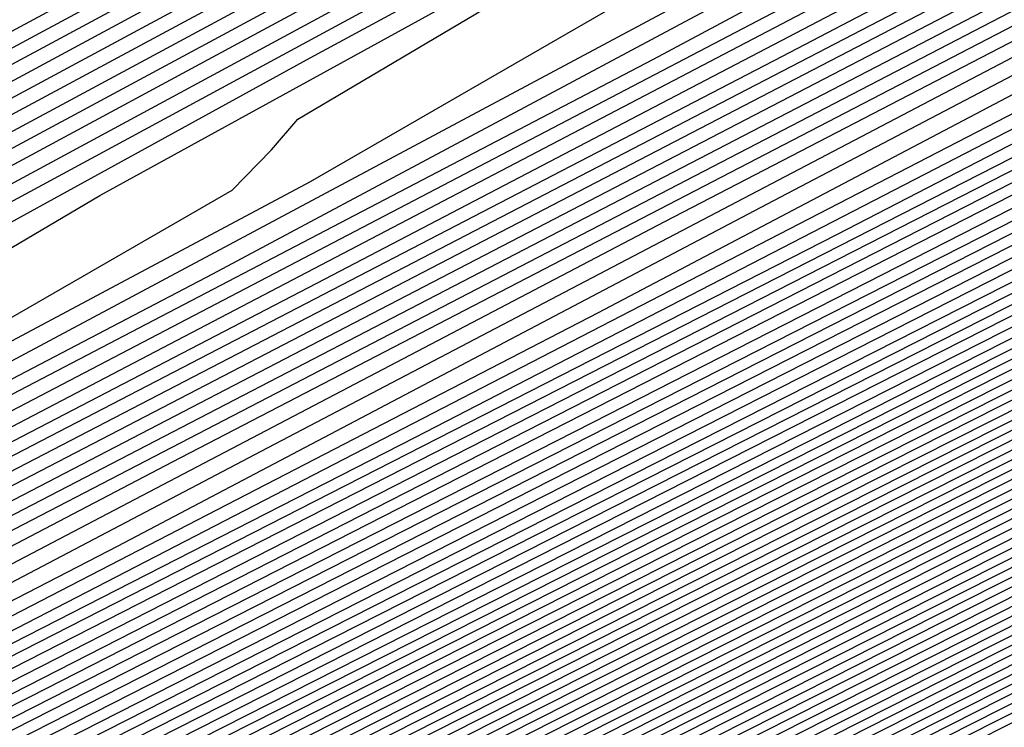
# Model space of a CAD drawing. Extents: x 3249832 to 3255657, y 13789405 to 13793316.
# Tile 463 of 656: x 3254727.08 to 3254728.71, y 13790594.74 to 13790595.91. Entities that reach past the tile are written whole.
import ezdxf

# ---------------------------------------------------------------- set-up
doc = ezdxf.new("R2010")
doc.units = 0
doc.header["$LTSCALE"] = 100
doc.header["$MEASUREMENT"] = 0
for name, color, linetype in [('GRATIO_CON', 10, 'CONTINUOUS'), ('GRATIO_ICON', 7, 'CONTINUOUS'), ('TARGETS_EAST', 7, 'CONTINUOUS')]:
    doc.layers.add(name, color=color, linetype=linetype)

# ---------------------------------------------------------------- blocks, each defined once
blk = doc.blocks.new('Gratio_032316_contours')
at = {"layer": 'GRATIO_CON', "color": 1, "linetype": 'Continuous', "flags": 128}
for points in [[(3254692.2914, 13790576.8618), (3254695.9482, 13790578.5886), (3254698.0375, 13790579.5607), (3254700.3267, 13790580.647), (3254704.0693, 13790582.4629), (3254708.4644, 13790584.6112), (3254712.1978, 13790586.4415), (3254714.2838, 13790587.4654), (3254715.0525, 13790587.8436), (3254715.1628, 13790587.899), (3254715.1638, 13790587.9005), (3254715.1651, 13790587.902), (3254715.1662, 13790587.9033), (3254715.5018, 13790588.0733), (3254717.8471, 13790589.2573), (3254724.2124, 13790592.4695), (3254735.6502, 13790598.2414), (3254749.3832, 13790605.1722), (3254761.6763, 13790611.3781), (3254769.6572, 13790615.4123), (3254773.9041, 13790617.5743)], [(3254687.7034, 13790574.6894), (3254694.3286, 13790577.8614), (3254698.0771, 13790579.6365), (3254700.109, 13790580.5851), (3254702.1451, 13790581.5514), (3254705.4273, 13790583.144), (3254709.2818, 13790585.0281), (3254712.556, 13790586.6332), (3254714.3854, 13790587.5311), (3254715.0596, 13790587.8629), (3254715.1564, 13790587.9115), (3254715.1574, 13790587.913), (3254715.1587, 13790587.9145), (3254715.1597, 13790587.9158), (3254715.4888, 13790588.0826), (3254717.7882, 13790589.2435), (3254724.0287, 13790592.3929), (3254735.2448, 13790598.0529), (3254748.7253, 13790604.8563), (3254760.8226, 13790610.9635), (3254768.7279, 13790614.9597), (3254772.9866, 13790617.1276)], [(3254691.3894, 13790576.4969), (3254698.4029, 13790579.8606), (3254702.3349, 13790581.7322), (3254704.2518, 13790582.6337), (3254705.7818, 13790583.3603), (3254708.1433, 13790584.5061), (3254710.9167, 13790585.8617), (3254713.2724, 13790587.0166), (3254714.5887, 13790587.6627), (3254715.0738, 13790587.9014), (3254715.1436, 13790587.9366), (3254715.1446, 13790587.938), (3254715.1458, 13790587.9395), (3254715.1469, 13790587.941), (3254715.4628, 13790588.1013), (3254717.6703, 13790589.2159), (3254723.6614, 13790592.2395), (3254734.4339, 13790597.6758), (3254747.4094, 13790604.2245), (3254759.1152, 13790610.1344), (3254766.8692, 13790614.0544), (3254771.1515, 13790616.2343)], [(3254684.0695, 13790572.9958), (3254693.2324, 13790577.4007), (3254700.4401, 13790580.8601), (3254704.4638, 13790582.78), (3254706.3233, 13790583.658), (3254707.6001, 13790584.2647), (3254709.5014, 13790585.1872), (3254711.7343, 13790586.2788), (3254713.6314, 13790587.2092), (3254714.6921, 13790587.7304), (3254715.0837, 13790587.9238), (3254715.1405, 13790587.9531), (3254715.4499, 13790588.1105), (3254717.6114, 13790589.2021), (3254723.4777, 13790592.1629), (3254734.0285, 13790597.4873), (3254746.7515, 13790603.9086), (3254758.2615, 13790609.7198), (3254765.9399, 13790613.6018), (3254770.2339, 13790615.7876), (3254772.3576, 13790616.8983)], [(3254685.6645, 13790573.7793), (3254695.0754, 13790578.3044), (3254702.4773, 13790581.8597), (3254706.5928, 13790583.8279), (3254708.3947, 13790584.6823), (3254709.4185, 13790585.1691), (3254710.8594, 13790585.8683), (3254712.5517, 13790586.6956), (3254713.9896, 13790587.4009), (3254714.7937, 13790587.7962), (3254715.0908, 13790587.9432), (3254715.1341, 13790587.9658), (3254715.4369, 13790588.1198), (3254717.5524, 13790589.1883), (3254723.294, 13790592.0862), (3254733.6231, 13790597.2988), (3254746.0936, 13790603.5927), (3254757.4078, 13790609.3052), (3254765.0105, 13790613.1491), (3254769.3164, 13790615.3409), (3254771.4825, 13790616.4728)], [(3254687.2595, 13790574.5629), (3254696.9184, 13790579.2082), (3254704.5144, 13790582.8593), (3254708.7217, 13790584.8757), (3254710.4661, 13790585.7067), (3254711.2369, 13790586.0736), (3254712.2174, 13790586.5494), (3254713.3691, 13790587.1124), (3254714.3478, 13790587.5926), (3254714.8953, 13790587.862), (3254715.0978, 13790587.9625), (3254715.1276, 13790587.9785), (3254715.4239, 13790588.1292), (3254717.4935, 13790589.1745), (3254723.1104, 13790592.0095), (3254733.2176, 13790597.1102), (3254745.4357, 13790603.2768), (3254756.5541, 13790608.8906), (3254764.0812, 13790612.6965), (3254768.3988, 13790614.8943), (3254770.6075, 13790616.0472), (3254771.7108, 13790616.6657)], [(3254690.4495, 13790576.13), (3254700.6044, 13790581.0157), (3254708.5888, 13790584.8585), (3254712.9795, 13790586.9715), (3254714.609, 13790587.7553), (3254714.8736, 13790587.8824), (3254714.9335, 13790587.9115), (3254715.004, 13790587.9462), (3254715.0642, 13790587.9761), (3254715.0986, 13790587.9937), (3254715.112, 13790588.0013), (3254715.1148, 13790588.0038), (3254715.3979, 13790588.1479), (3254717.3756, 13790589.147), (3254722.743, 13790591.8562), (3254732.4068, 13790596.7332), (3254744.1198, 13790602.645), (3254754.8468, 13790608.0614), (3254762.2225, 13790611.7913), (3254766.5637, 13790614.0009), (3254768.8573, 13790615.1961), (3254770.0169, 13790615.8415), (3254770.6619, 13790616.237), (3254771.3382, 13790616.6417)], [(3254691.3246, 13790576.5671), (3254701.2561, 13790581.3455), (3254709.0349, 13790585.09), (3254713.3077, 13790587.1475), (3254714.8826, 13790587.9066), (3254715.1084, 13790588.0164), (3254715.3849, 13790588.1572), (3254717.3167, 13790589.1332), (3254722.5594, 13790591.7795), (3254732.0013, 13790596.5446), (3254743.4619, 13790602.3291), (3254753.9931, 13790607.6468), (3254761.2932, 13790611.3386), (3254765.6461, 13790613.5543), (3254767.9823, 13790614.7706), (3254769.17, 13790615.4294), (3254769.8305, 13790615.8319), (3254770.5233, 13790616.2441), (3254771.6468, 13790616.8582)], [(3254692.0922, 13790576.9523), (3254701.7295, 13790581.5891), (3254709.2424, 13790585.2057), (3254713.3647, 13790587.1907), (3254714.8842, 13790587.9231), (3254715.102, 13790588.0291), (3254715.3719, 13790588.1666), (3254717.2577, 13790589.1194), (3254722.3757, 13790591.7029), (3254731.5959, 13790596.3561), (3254742.804, 13790602.0133), (3254753.1394, 13790607.2322), (3254760.3638, 13790610.886), (3254764.7286, 13790613.1076), (3254767.1072, 13790614.345), (3254768.3231, 13790615.0173), (3254768.9992, 13790615.4268), (3254769.7083, 13790615.8466), (3254770.8588, 13790616.474), (3254772.2008, 13790617.2017)], [(3254683.086, 13790572.6396), (3254692.8597, 13790577.3375), (3254702.2029, 13790581.8327), (3254709.4499, 13790585.3213), (3254713.4218, 13790587.234), (3254714.8858, 13790587.9396), (3254715.0956, 13790588.0417), (3254715.359, 13790588.1759), (3254717.1988, 13790589.1056), (3254722.192, 13790591.6262), (3254731.1905, 13790596.1676), (3254742.1461, 13790601.6974), (3254752.2857, 13790606.8176), (3254759.4345, 13790610.4334), (3254763.811, 13790612.6609), (3254766.2321, 13790613.9195), (3254767.4761, 13790614.6052), (3254768.1678, 13790615.0216), (3254768.8934, 13790615.4491), (3254770.0708, 13790616.0899), (3254771.4446, 13790616.8335)], [(3254685.0376, 13790573.6106), (3254694.3948, 13790578.1075), (3254703.1496, 13790582.3192), (3254709.8648, 13790585.5517), (3254713.5359, 13790587.3196), (3254714.8889, 13790587.9721), (3254715.0828, 13790588.0668), (3254715.333, 13790588.1946), (3254717.0809, 13790589.0781), (3254721.8247, 13790591.4729), (3254730.3796, 13790595.7905), (3254740.8302, 13790601.0656), (3254750.5783, 13790605.9885), (3254757.5758, 13790609.5281), (3254761.9759, 13790611.7676), (3254764.482, 13790613.0684), (3254765.7823, 13790613.781), (3254766.5051, 13790614.2114), (3254767.2635, 13790614.6541), (3254768.4947, 13790615.3216), (3254769.9322, 13790616.0971), (3254771.1334, 13790616.7816)], [(3254686.0134, 13790574.0961), (3254695.1623, 13790578.4926), (3254703.623, 13790582.5627), (3254710.0723, 13790585.6672), (3254713.5929, 13790587.3627), (3254714.8905, 13790587.9885), (3254715.0765, 13790588.0794), (3254715.32, 13790588.2039), (3254717.022, 13790589.0643), (3254721.641, 13790591.3962), (3254729.9742, 13790595.602), (3254740.1723, 13790600.7497), (3254749.7246, 13790605.5739), (3254756.6465, 13790609.0755), (3254761.0584, 13790611.3209), (3254763.6069, 13790612.6429), (3254764.9354, 13790613.3689), (3254765.6738, 13790613.8062), (3254766.4486, 13790614.2565), (3254767.7067, 13790614.9375), (3254769.176, 13790615.729), (3254770.4045, 13790616.4267), (3254771.0551, 13790616.8757), (3254771.2495, 13790617.1191)], [(3254686.9892, 13790574.5817), (3254695.9299, 13790578.8778), (3254704.0964, 13790582.8062), (3254710.2798, 13790585.7827), (3254713.65, 13790587.4058), (3254714.8921, 13790588.0049), (3254715.0701, 13790588.092), (3254715.307, 13790588.2133), (3254716.963, 13790589.0505), (3254721.4573, 13790591.3195), (3254729.5688, 13790595.4135), (3254739.5144, 13790600.4338), (3254748.8709, 13790605.1593)], [(3254687.965, 13790575.0672), (3254696.6974, 13790579.2629), (3254704.5698, 13790583.0496), (3254710.4873, 13790585.8981), (3254713.707, 13790587.4489), (3254714.8937, 13790588.0213), (3254715.0637, 13790588.1046), (3254715.2941, 13790588.2226), (3254716.9041, 13790589.0367), (3254721.2737, 13790591.2429), (3254729.1633, 13790595.2249), (3254738.8565, 13790600.1179), (3254748.0172, 13790604.7447)], [(3254689.9166, 13790576.0383), (3254698.2325, 13790580.0332), (3254705.5166, 13790583.5369), (3254710.9023, 13790586.1303), (3254714.0382, 13790587.647), (3254716.632, 13790588.9334), (3254720.906, 13790591.0888), (3254728.3524, 13790594.8476), (3254737.5406, 13790599.4861), (3254746.3098, 13790603.9155)], [(3254690.8924, 13790576.5238), (3254699.0001, 13790580.4183), (3254705.9899, 13790583.7804), (3254711.1098, 13790586.2458), (3254714.0887, 13790587.6869), (3254716.581, 13790588.9235), (3254720.7224, 13790591.0121), (3254727.947, 13790594.6591), (3254736.8827, 13790599.1702), (3254745.4561, 13790603.5009)], [(3254691.8683, 13790577.0094), (3254699.7676, 13790580.8035), (3254706.4633, 13790584.0239), (3254711.3173, 13790586.3613), (3254714.1392, 13790587.7268), (3254716.5301, 13790588.9136), (3254720.5388, 13790590.9355), (3254727.5416, 13790594.4706), (3254736.2248, 13790598.8543), (3254744.6024, 13790603.0863), (3254751.0704, 13790606.3597)], [(3254684.5147, 13790573.5023), (3254692.8441, 13790577.4949), (3254700.5352, 13790581.1886), (3254706.9367, 13790584.2674), (3254711.5248, 13790586.4768), (3254714.1897, 13790587.7666), (3254716.4792, 13790588.9036), (3254720.3552, 13790590.8588), (3254727.1361, 13790594.2821), (3254735.5669, 13790598.5384), (3254743.7487, 13790602.6718), (3254750.1411, 13790605.9071)], [(3254686.5494, 13790574.5139), (3254694.7957, 13790578.466), (3254702.0703, 13790581.9589), (3254707.8835, 13790584.7544), (3254711.9397, 13790586.7079), (3254714.2907, 13790587.8464), (3254716.3774, 13790588.8837), (3254719.9879, 13790590.7055), (3254726.3253, 13790593.905), (3254734.251, 13790597.9066), (3254742.0413, 13790601.8426), (3254748.2824, 13790605.0018)], [(3254687.5668, 13790575.0197), (3254695.7715, 13790578.9516), (3254702.8378, 13790582.344), (3254708.3569, 13790584.9979), (3254712.1472, 13790586.8234), (3254714.3412, 13790587.8862), (3254716.3265, 13790588.8738), (3254719.8043, 13790590.6289), (3254725.9199, 13790593.7165), (3254733.5931, 13790597.5908), (3254741.1877, 13790601.428), (3254747.3531, 13790604.5492)], [(3254688.5842, 13790575.5255), (3254696.7473, 13790579.4371), (3254703.6054, 13790582.7292), (3254708.8303, 13790585.2414), (3254712.3547, 13790586.9389), (3254714.3917, 13790587.9261), (3254716.2755, 13790588.8639), (3254719.6207, 13790590.5522), (3254725.5145, 13790593.528), (3254732.9352, 13790597.2749), (3254740.334, 13790601.0134), (3254746.4237, 13790604.0966)], [(3254689.6015, 13790576.0313), (3254697.7231, 13790579.9226), (3254704.3729, 13790583.1143), (3254709.3036, 13790585.4849), (3254712.5622, 13790587.0544), (3254714.4422, 13790587.966), (3254716.2246, 13790588.8539), (3254719.4371, 13790590.4756), (3254725.1091, 13790593.3394), (3254732.2773, 13790596.959), (3254739.4803, 13790600.5988), (3254745.4944, 13790603.644)], [(3254691.6363, 13790577.0429), (3254699.6748, 13790580.8937), (3254705.908, 13790583.8846), (3254710.2504, 13790585.9718), (3254712.9771, 13790587.2855), (3254714.5432, 13790588.0457), (3254716.1228, 13790588.834), (3254719.0698, 13790590.3223), (3254724.2982, 13790592.9624), (3254730.9614, 13790596.3272), (3254737.7729, 13790599.7696), (3254743.6357, 13790602.7387), (3254748.2126, 13790605.0675)], [(3254692.6536, 13790577.5487), (3254700.6506, 13790581.3793), (3254706.6756, 13790584.2697), (3254710.7238, 13790586.2153), (3254713.1846, 13790587.401), (3254714.5937, 13790588.0856), (3254716.0719, 13790588.8241), (3254718.8862, 13790590.2456), (3254723.8928, 13790592.7739), (3254730.3035, 13790596.0113), (3254736.9192, 13790599.355), (3254742.7064, 13790602.2861), (3254747.295, 13790604.6208)], [(3254685.2107, 13790574.0117), (3254693.671, 13790578.0546), (3254701.6264, 13790581.8648), (3254707.4431, 13790584.6548), (3254711.1972, 13790586.4588), (3254713.3921, 13790587.5165), (3254714.6442, 13790588.1255), (3254716.0209, 13790588.8142), (3254718.7026, 13790590.169), (3254723.4874, 13790592.5853), (3254729.6456, 13790595.6954), (3254736.0655, 13790598.9404), (3254741.777, 13790601.8334), (3254746.3775, 13790604.1742)], [(3254686.1555, 13790574.4828), (3254694.6884, 13790578.5604), (3254702.6022, 13790582.3504), (3254708.2106, 13790585.04), (3254711.6706, 13790586.7023), (3254713.5996, 13790587.6321), (3254714.6947, 13790588.1653), (3254715.97, 13790588.8042), (3254718.519, 13790590.0923), (3254723.082, 13790592.3968), (3254728.9877, 13790595.3795), (3254735.2118, 13790598.5259), (3254740.8477, 13790601.3808), (3254745.4599, 13790603.7275)], [(3254688.0451, 13790575.4249), (3254696.7231, 13790579.572), (3254704.5538, 13790583.3214), (3254709.7457, 13790585.8102), (3254712.6173, 13790587.189), (3254714.0145, 13790587.8622), (3254714.6772, 13790588.1834), (3254714.921, 13790588.3035), (3254714.9555, 13790588.3228), (3254715.0737, 13790588.3847), (3254715.9023, 13790588.8045), (3254718.1514, 13790589.9405), (3254722.271, 13790592.0202), (3254727.6719, 13790594.7478), (3254733.5044, 13790597.6967), (3254738.989, 13790600.4756), (3254743.6248, 13790602.8341), (3254746.9805, 13790604.5574)], [(3254688.9898, 13790575.8959), (3254697.7405, 13790580.0778), (3254705.5297, 13790583.8072), (3254710.5133, 13790586.1957), (3254713.0907, 13790587.4331), (3254714.222, 13790587.9784), (3254714.7343, 13790588.2272), (3254714.9226, 13790588.3206), (3254714.9492, 13790588.336), (3254715.0608, 13790588.3945), (3254715.8434, 13790588.791), (3254717.9677, 13790589.864), (3254721.8656, 13790591.8317), (3254727.0139, 13790594.4319), (3254732.6507, 13790597.2821), (3254738.0597, 13790600.0229), (3254742.7072, 13790602.3875), (3254746.1055, 13790604.1319)], [(3254689.9346, 13790576.367), (3254698.7579, 13790580.5836), (3254706.5055, 13790584.2927), (3254711.2809, 13790586.5807), (3254713.5641, 13790587.6764), (3254714.4295, 13790588.0938), (3254714.7913, 13790588.2703), (3254714.9242, 13790588.3372), (3254714.9428, 13790588.3489), (3254715.0479, 13790588.4041), (3254715.7845, 13790588.7774), (3254717.7841, 13790589.7874), (3254721.4602, 13790591.6432), (3254726.356, 13790594.116), (3254731.797, 13790596.8675), (3254737.1303, 13790599.5703), (3254741.7897, 13790601.9408), (3254745.2304, 13790603.7063)], [(3254690.8794, 13790576.838), (3254699.7752, 13790581.0894), (3254707.4813, 13790584.7781), (3254712.0484, 13790586.9658), (3254714.0375, 13790587.9198), (3254714.637, 13790588.2092), (3254714.8484, 13790588.3135), (3254714.9258, 13790588.3538), (3254714.9365, 13790588.3618), (3254715.0349, 13790588.4138), (3254715.7256, 13790588.7638), (3254717.6004, 13790589.7108), (3254721.0548, 13790591.4547), (3254725.6981, 13790593.8001), (3254730.9433, 13790596.4529), (3254736.201, 13790599.1177), (3254740.8721, 13790601.4941), (3254744.3553, 13790603.2808), (3254746.3031, 13790604.3029)], [(3254692.4887, 13790577.6457), (3254701.3754, 13790581.893), (3254708.9279, 13790585.5089), (3254713.1479, 13790587.5316), (3254714.7022, 13790588.2788), (3254714.9237, 13790588.3879), (3254715.009, 13790588.4331), (3254715.6077, 13790588.7367), (3254717.2331, 13790589.5577), (3254720.2439, 13790591.0777), (3254724.3823, 13790593.1684), (3254729.2359, 13790595.6237), (3254734.3423, 13790598.2124), (3254739.037, 13790600.6008), (3254742.6052, 13790602.4297), (3254744.6092, 13790603.4787), (3254745.7211, 13790604.0829)], [(3254685.5623, 13790574.3682), (3254692.9579, 13790577.8894), (3254701.6558, 13790582.0461), (3254709.0481, 13790585.5838), (3254713.1792, 13790587.561), (3254714.7014, 13790588.2896), (3254714.9188, 13790588.3948), (3254714.9975, 13790588.4372), (3254715.5498, 13790588.7195), (3254717.0499, 13790589.4795), (3254719.8386, 13790590.8887), (3254723.7244, 13790592.8524), (3254728.3822, 13790595.2091), (3254733.413, 13790597.7598), (3254738.1195, 13790600.1541), (3254741.7301, 13790602.0041), (3254743.7623, 13790603.0666), (3254744.8898, 13790603.6778)], [(3254686.1924, 13790574.6882), (3254693.4274, 13790578.1329), (3254701.9363, 13790582.1993), (3254709.1682, 13790585.6599), (3254713.2098, 13790587.5938), (3254714.6992, 13790588.3063), (3254714.9121, 13790588.4088), (3254714.9844, 13790588.4475), (3254715.4908, 13790588.7062), (3254716.8662, 13790589.403), (3254719.4332, 13790590.7003), (3254723.0664, 13790592.5365), (3254727.5286, 13790594.7946), (3254732.4837, 13790597.3072), (3254737.2019, 13790599.7074), (3254740.855, 13790601.5786), (3254742.9154, 13790602.6545), (3254744.0584, 13790603.2727), (3254745.2603, 13790603.921)], [(3254686.8224, 13790575.0082), (3254693.8968, 13790578.3764), (3254702.2169, 13790582.3524), (3254709.2883, 13790585.736), (3254713.2404, 13790587.6267), (3254714.6969, 13790588.3229), (3254714.9054, 13790588.4228), (3254714.9712, 13790588.4578), (3254715.4318, 13790588.693), (3254716.6825, 13790589.3266), (3254719.0277, 13790590.5118), (3254722.4085, 13790592.2206), (3254726.6749, 13790594.38), (3254731.5543, 13790596.8545), (3254736.2844, 13790599.2608), (3254739.9799, 13790601.153), (3254742.0685, 13790602.2424), (3254743.2271, 13790602.8675), (3254744.4453, 13790603.5235), (3254746.4302, 13790604.5655)], [(3254688.0825, 13790575.6481), (3254694.8356, 13790578.8633), (3254702.778, 13790582.6587), (3254709.5285, 13790585.8883), (3254713.3016, 13790587.6925), (3254714.6925, 13790588.3563), (3254714.8919, 13790588.4508), (3254714.9449, 13790588.4784), (3254715.3138, 13790588.6665), (3254716.3151, 13790589.1737), (3254718.2169, 13790590.1349), (3254721.0927, 13790591.5889), (3254724.9675, 13790593.5508), (3254729.6956, 13790595.9493), (3254734.4493, 13790598.3674), (3254738.2298, 13790600.3019), (3254740.3746, 13790601.4183), (3254741.5643, 13790602.0572), (3254742.8154, 13790602.7285), (3254744.8542, 13790603.7972)], [(3254688.7126, 13790575.9681), (3254695.3051, 13790579.1068), (3254703.0585, 13790582.8118), (3254709.6486, 13790585.9644), (3254713.3321, 13790587.7254), (3254714.6902, 13790588.373), (3254714.8852, 13790588.4648), (3254714.9318, 13790588.4887), (3254715.2548, 13790588.6532), (3254716.1314, 13790589.0973), (3254717.8114, 13790589.9464), (3254720.4348, 13790591.273), (3254724.1138, 13790593.1362), (3254728.7663, 13790595.4966), (3254733.5317, 13790597.9207), (3254737.3547, 13790599.8764), (3254739.5277, 13790601.0062), (3254740.733, 13790601.6521), (3254742.0005, 13790602.331), (3254744.0662, 13790603.4131), (3254746.4898, 13790604.6831)], [(3254689.3426, 13790576.2881), (3254695.7745, 13790579.3503), (3254703.3391, 13790582.965), (3254709.7687, 13790586.0406), (3254713.3627, 13790587.7583), (3254714.688, 13790588.3896), (3254714.8784, 13790588.4788), (3254714.9186, 13790588.4989), (3254715.1958, 13790588.64), (3254715.9477, 13790589.0209), (3254717.406, 13790589.758), (3254719.7768, 13790590.9571), (3254723.2601, 13790592.7216), (3254727.837, 13790595.044), (3254732.6141, 13790597.4741), (3254736.4797, 13790599.4508), (3254738.6808, 13790600.5941), (3254739.9016, 13790601.247), (3254741.1856, 13790601.9335), (3254743.2781, 13790603.029), (3254745.7336, 13790604.3149)], [(3254689.9727, 13790576.6081), (3254696.2439, 13790579.5938), (3254703.6196, 13790583.1181), (3254709.8888, 13790586.1167), (3254713.3933, 13790587.7912), (3254714.6858, 13790588.4063), (3254714.8717, 13790588.4927), (3254714.9055, 13790588.5092), (3254715.1367, 13790588.6267), (3254715.764, 13790588.9444), (3254717.0006, 13790589.5695), (3254719.1189, 13790590.6412), (3254722.4064, 13790592.307), (3254726.9076, 13790594.5914), (3254731.6966, 13790597.0274), (3254735.6046, 13790599.0253), (3254737.8339, 13790600.182), (3254739.0703, 13790600.8418), (3254740.3706, 13790601.5359), (3254742.4901, 13790602.6448), (3254744.9774, 13790603.9467)], [(3254691.2328, 13790577.248), (3254697.1828, 13790580.0808), (3254704.1807, 13790583.4244), (3254710.129, 13790586.269), (3254713.4545, 13790587.8569), (3254714.6813, 13790588.4397), (3254714.8582, 13790588.5207), (3254714.8792, 13790588.5298), (3254715.0187, 13790588.6002), (3254715.3966, 13790588.7916), (3254716.1897, 13790589.1926), (3254717.8031, 13790590.0095), (3254720.699, 13790591.4778), (3254725.0489, 13790593.6861), (3254729.8615, 13790596.1341), (3254733.8544, 13790598.1742), (3254736.14, 13790599.3578), (3254737.4076, 13790600.0316), (3254738.7408, 13790600.7409), (3254740.9141, 13790601.8765), (3254743.4649, 13790603.2103), (3254745.6215, 13790604.3595)], [(3254724.1196, 13790593.2335), (3254728.9439, 13790595.6874), (3254732.9794, 13790597.7486), (3254735.2931, 13790598.9457), (3254736.5762, 13790599.6264), (3254737.9258, 13790600.3434), (3254740.1261, 13790601.4924), (3254742.7087, 13790602.8421), (3254744.8926, 13790604.0046)], [(3254723.1903, 13790592.7809), (3254728.0264, 13790595.2407), (3254732.1043, 13790597.3231), (3254734.4462, 13790598.5336), (3254735.7448, 13790599.2213), (3254737.1109, 13790599.9459), (3254739.3381, 13790601.1082), (3254741.9525, 13790602.4739), (3254744.1637, 13790603.6497), (3254745.3795, 13790604.3396)], [(3254690.0632, 13790576.7709), (3254693.123, 13790578.2079), (3254698.591, 13790580.8113), (3254705.0221, 13790583.884), (3254710.4885, 13790586.4982), (3254713.5444, 13790587.9574), (3254714.6719, 13790588.4924), (3254714.8349, 13790588.5658), (3254714.9582, 13790588.6248), (3254715.8092, 13790589.0544), (3254718.1159, 13790590.2241), (3254722.2424, 13790592.3192), (3254727.097, 13790594.7881), (3254731.2239, 13790596.8948), (3254733.5977, 13790598.1207), (3254734.9133, 13790598.8161), (3254736.296, 13790599.5483), (3254738.55, 13790600.7241), (3254741.1963, 13790602.1057), (3254743.4348, 13790603.2948), (3254744.6662, 13790603.9913), (3254745.0955, 13790604.2901)], [(3254726.0488, 13790594.2943), (3254729.8279, 13790596.2235), (3254732.0087, 13790597.3498), (3254733.2637, 13790598.0124), (3254734.6661, 13790598.7533), (3254736.974, 13790599.9558), (3254739.6839, 13790601.3694), (3254741.9769, 13790602.585), (3254743.2398, 13790603.2949), (3254743.6817, 13790603.5966), (3254743.7175, 13790603.689), (3254743.7354, 13790603.7605), (3254744.0182, 13790603.959), (3254744.8221, 13790604.4219)], [(3254725.5247, 13790594.0474), (3254729.1299, 13790595.8879), (3254731.2143, 13790596.9644), (3254732.4389, 13790597.6106), (3254733.8512, 13790598.3558), (3254736.186, 13790599.5716), (3254738.9277, 13790601.0012), (3254741.248, 13790602.23), (3254742.5266, 13790602.9467), (3254742.9749, 13790603.2499), (3254743.0122, 13790603.3413), (3254743.0312, 13790603.4119), (3254743.3179, 13790603.6114), (3254744.1316, 13790604.0787), (3254745.6476, 13790604.909)], [(3254725.0006, 13790593.8006), (3254728.4319, 13790595.5522), (3254730.4198, 13790596.5789), (3254731.6141, 13790597.2088), (3254733.0362, 13790597.9583), (3254735.398, 13790599.1875), (3254738.1715, 13790600.633), (3254740.5191, 13790601.8751), (3254741.8134, 13790602.5984), (3254742.268, 13790602.9031), (3254742.3069, 13790602.9935), (3254742.327, 13790603.0633), (3254742.6177, 13790603.2637), (3254743.4411, 13790603.7356), (3254744.9748, 13790604.5749)], [(3254724.4765, 13790593.5537), (3254727.7338, 13790595.2166), (3254729.6254, 13790596.1934), (3254730.7893, 13790596.807), (3254732.2213, 13790597.5607), (3254734.6099, 13790598.8034), (3254737.4153, 13790600.2648), (3254739.7902, 13790601.5202), (3254741.1002, 13790602.2502), (3254741.5612, 13790602.5564), (3254741.6016, 13790602.6458), (3254741.6228, 13790602.7147), (3254741.9174, 13790602.9161), (3254742.7506, 13790603.3925), (3254744.302, 13790604.2409), (3254746.4073, 13790605.3777)], [(3254726.3378, 13790594.5453), (3254728.0364, 13790595.4225), (3254729.1397, 13790596.0034), (3254730.5914, 13790596.7657), (3254733.0339, 13790598.0351), (3254735.9029, 13790599.5284), (3254738.3324, 13790600.8104), (3254739.6738, 13790601.5537), (3254740.1474, 13790601.863), (3254740.191, 13790601.9504), (3254740.2145, 13790602.0175), (3254740.5169, 13790602.2209), (3254741.3696, 13790602.7062), (3254742.9564, 13790603.5729), (3254745.1093, 13790604.735)], [(3254725.6398, 13790594.2097), (3254727.242, 13790595.0371), (3254728.3149, 13790595.6016), (3254729.7765, 13790596.3682), (3254732.2459, 13790597.6509), (3254735.1467, 13790599.1602), (3254737.6035, 13790600.4555), (3254738.9606, 13790601.2055), (3254739.4406, 13790601.5162), (3254739.4857, 13790601.6027), (3254739.5103, 13790601.6689), (3254739.8166, 13790601.8732), (3254740.6791, 13790602.3631), (3254742.2835, 13790603.2388), (3254744.4603, 13790604.4136), (3254746.951, 13790605.7536)], [(3254726.4475, 13790594.6516), (3254727.4901, 13790595.1998), (3254728.9615, 13790595.9707), (3254731.4579, 13790597.2668), (3254734.3904, 13790598.792), (3254736.8745, 13790600.1006), (3254738.2473, 13790600.8573), (3254738.7337, 13790601.1695), (3254738.7804, 13790601.255), (3254738.8061, 13790601.3203), (3254739.1163, 13790601.5256), (3254739.9886, 13790602.0199), (3254741.6107, 13790602.9048), (3254743.8113, 13790604.0922), (3254746.3292, 13790605.4468)], [(3254726.6653, 13790594.798), (3254728.1466, 13790595.5731), (3254730.6698, 13790596.8826), (3254733.6342, 13790598.4238), (3254736.1456, 13790599.7456), (3254737.5341, 13790600.5091), (3254738.0268, 13790600.8228), (3254738.0751, 13790600.9073), (3254738.1019, 13790600.9716), (3254738.4161, 13790601.178), (3254739.2981, 13790601.6768), (3254740.9379, 13790602.5708), (3254743.1622, 13790603.7708), (3254745.7073, 13790605.14)], [(3254726.5167, 13790594.7781), (3254729.0938, 13790596.1143), (3254732.1218, 13790597.6874), (3254734.6878, 13790599.0358), (3254736.1077, 13790599.8126), (3254736.6131, 13790600.1293), (3254736.6645, 13790600.2119), (3254736.6935, 13790600.2744), (3254737.0155, 13790600.4827), (3254737.9171, 13790600.9906), (3254739.5923, 13790601.9027), (3254741.8642, 13790603.128), (3254744.4636, 13790604.5264), (3254747.1108, 13790605.9534)], [(3254725.7018, 13790594.3806), (3254728.3058, 13790595.7302), (3254731.3656, 13790597.3192), (3254733.9589, 13790598.6809), (3254735.3945, 13790599.4644), (3254735.9062, 13790599.7826), (3254735.9592, 13790599.8642), (3254735.9893, 13790599.9258), (3254736.3152, 13790600.1351), (3254737.2266, 13790600.6474), (3254738.9195, 13790601.5687), (3254741.2152, 13790602.8067), (3254743.8418, 13790604.2196), (3254746.5167, 13790605.6615)], [(3254724.8869, 13790593.9831), (3254727.5178, 13790595.346), (3254730.6094, 13790596.951), (3254733.23, 13790598.326), (3254734.6813, 13790599.1162), (3254735.1994, 13790599.4358), (3254735.2539, 13790599.5165), (3254735.2851, 13790599.5772), (3254735.615, 13790599.7875), (3254736.5361, 13790600.3043), (3254738.2467, 13790601.2347), (3254740.5662, 13790602.4853), (3254743.2199, 13790603.9128), (3254745.9225, 13790605.3696)], [(3254726.7297, 13790594.9619), (3254729.8532, 13790596.5828), (3254732.5011, 13790597.9711), (3254733.9681, 13790598.7679), (3254734.4925, 13790599.0891), (3254734.5486, 13790599.1688), (3254734.5809, 13790599.2286), (3254734.9147, 13790599.4398), (3254735.8456, 13790599.9612), (3254737.5738, 13790600.9006), (3254739.9172, 13790602.1639), (3254742.5981, 13790603.606), (3254745.3284, 13790605.0776)], [(3254725.1537, 13790594.1936), (3254728.3408, 13790595.8464), (3254731.0432, 13790597.2612), (3254732.5416, 13790598.0715), (3254733.0788, 13790598.3956), (3254733.138, 13790598.4734), (3254733.1725, 13790598.5314), (3254733.5142, 13790598.7446), (3254734.4647, 13790599.2749), (3254736.2282, 13790600.2326), (3254738.6192, 13790601.5211), (3254741.3544, 13790602.9924), (3254744.14, 13790604.4938), (3254746.6389, 13790605.8542)], [(3254724.3657, 13790593.8095), (3254727.5846, 13790595.4782), (3254730.3143, 13790596.9063), (3254731.8284, 13790597.7233), (3254732.3719, 13790598.0489), (3254732.4327, 13790598.1257), (3254732.4683, 13790598.1828), (3254732.8139, 13790598.397), (3254733.7742, 13790598.9318), (3254735.5554, 13790599.8985), (3254737.9702, 13790601.1997), (3254740.7326, 13790602.6856), (3254743.5459, 13790604.2018), (3254746.0696, 13790605.5755)], [(3254726.8284, 13790595.11), (3254729.5854, 13790596.5514), (3254731.1152, 13790597.375), (3254731.6651, 13790597.7022), (3254731.7274, 13790597.7779), (3254731.7641, 13790597.8342), (3254732.1136, 13790598.0493), (3254733.0837, 13790598.5886), (3254734.8826, 13790599.5645), (3254737.3212, 13790600.8783), (3254740.1107, 13790602.3788), (3254742.9517, 13790603.9099), (3254745.5004, 13790605.2968)], [(3254726.0722, 13790594.7418), (3254728.8565, 13790596.1965), (3254730.402, 13790597.0268), (3254730.9582, 13790597.3554), (3254731.0222, 13790597.4302), (3254731.0599, 13790597.4856), (3254731.4133, 13790597.7017), (3254732.3932, 13790598.2455), (3254734.2098, 13790599.2305), (3254736.6721, 13790600.557), (3254739.4889, 13790602.072), (3254742.3576, 13790603.618), (3254744.9312, 13790605.0181)], [(3254724.5597, 13790594.0055), (3254727.3987, 13790595.4866), (3254728.9756, 13790596.3303), (3254729.5445, 13790596.662), (3254729.6116, 13790596.7348), (3254729.6515, 13790596.7883), (3254730.0128, 13790597.0065), (3254731.0122, 13790597.5592), (3254732.8641, 13790598.5624), (3254735.3741, 13790599.9142), (3254738.2452, 13790601.4584), (3254741.1692, 13790603.0341), (3254743.7928, 13790604.4607), (3254745.7514, 13790605.5527)], [(3254726.6698, 13790595.1317), (3254728.2624, 13790595.9821), (3254728.8376, 13790596.3152), (3254728.9063, 13790596.3871), (3254728.9473, 13790596.4397), (3254729.3125, 13790596.6588), (3254730.3217, 13790597.2161), (3254732.1913, 13790598.2284), (3254734.7251, 13790599.5928), (3254737.6234, 13790601.1516), (3254740.5751, 13790602.7422), (3254743.2236, 13790604.1819), (3254745.201, 13790605.2835)], [(3254725.9781, 13790594.796), (3254727.5602, 13790595.6396), (3254728.1321, 13790595.9692), (3254728.201, 13790596.0394), (3254728.2432, 13790596.0911), (3254728.6123, 13790596.3112), (3254729.6312, 13790596.873), (3254731.5185, 13790597.8944), (3254734.0761, 13790599.2714), (3254737.0015, 13790600.8448), (3254739.9809, 13790602.4502), (3254742.6544, 13790603.9032), (3254744.6507, 13790605.0144), (3254745.719, 13790605.6546)], [(3254726.8879, 13790595.3125), (3254727.4304, 13790595.6251), (3254727.4957, 13790595.6917), (3254727.539, 13790595.7425), (3254727.912, 13790595.9636), (3254728.9407, 13790596.5299), (3254730.8457, 13790597.5603), (3254733.4271, 13790598.95), (3254736.3797, 13790600.538), (3254739.3867, 13790602.1583), (3254742.0852, 13790603.6245), (3254744.1004, 13790604.7453), (3254745.1792, 13790605.3901)], [(3254726.5114, 13790595.2683), (3254727.5597, 13790595.8436), (3254729.5001, 13790596.8923), (3254732.1291, 13790598.3073), (3254735.136, 13790599.9244), (3254738.1984, 13790601.5744), (3254740.9468, 13790603.0671), (3254742.9997, 13790604.207), (3254744.0997, 13790604.8611), (3254744.4835, 13790605.1454), (3254744.5116, 13790605.2382), (3254744.5122, 13790605.3046), (3254744.6836, 13790605.4556), (3254745.1918, 13790605.789)], [(3254726.8692, 13790595.5005), (3254728.8273, 13790596.5582), (3254731.4801, 13790597.9859), (3254734.5142, 13790599.6176), (3254737.6043, 13790601.2825), (3254740.3776, 13790602.7884), (3254742.4494, 13790603.9379), (3254743.5599, 13790604.5966), (3254743.948, 13790604.8818), (3254743.9772, 13790604.9739), (3254743.9785, 13790605.0395), (3254744.152, 13790605.1909), (3254744.6652, 13790605.5266), (3254745.6126, 13790606.1037)], [(3254726.1787, 13790595.1573), (3254728.1544, 13790596.2242), (3254730.8311, 13790597.6645), (3254733.8923, 13790599.3108), (3254737.0101, 13790600.9906), (3254739.8083, 13790602.5097), (3254741.8991, 13790603.6688), (3254743.0202, 13790604.3321), (3254743.4125, 13790604.6182), (3254743.4428, 13790604.7095), (3254743.4448, 13790604.7744), (3254743.6204, 13790604.9262), (3254744.1386, 13790605.2643), (3254745.0947, 13790605.8461)], [(3254725.4882, 13790594.8142), (3254727.4816, 13790595.8902), (3254730.1821, 13790597.3431), (3254733.2705, 13790599.004), (3254736.4159, 13790600.6987), (3254739.2391, 13790602.231), (3254741.3488, 13790603.3996), (3254742.4804, 13790604.0675), (3254742.877, 13790604.3547), (3254742.9084, 13790604.4452), (3254742.9111, 13790604.5093), (3254743.0888, 13790604.6615), (3254743.612, 13790605.0019), (3254744.5768, 13790605.5886), (3254745.7826, 13790606.31)], [(3254726.136, 13790595.2221), (3254728.884, 13790596.7003), (3254732.0268, 13790598.3905), (3254735.2276, 13790600.1148), (3254738.1007, 13790601.6735), (3254740.2481, 13790602.8614), (3254741.4009, 13790603.5385), (3254741.806, 13790603.8275), (3254741.8396, 13790603.9165), (3254741.8437, 13790603.9792), (3254742.0257, 13790604.132), (3254742.5588, 13790604.4772), (3254743.541, 13790605.0735), (3254744.7681, 13790605.8073)], [(3254725.4632, 13790594.8881), (3254728.235, 13790596.3789), (3254731.405, 13790598.0837), (3254734.6335, 13790599.8229), (3254737.5315, 13790601.3948), (3254739.6978, 13790602.5923), (3254740.8611, 13790603.274), (3254741.2705, 13790603.5639), (3254741.3051, 13790603.6521), (3254741.31, 13790603.7141), (3254741.4941, 13790603.8673), (3254742.0322, 13790604.2148), (3254743.023, 13790604.816), (3254744.2609, 13790605.556), (3254745.4639, 13790606.2766)], [(3254724.7904, 13790594.5541), (3254727.586, 13790596.0576), (3254730.7831, 13790597.7769), (3254734.0393, 13790599.5309), (3254736.9623, 13790601.1161), (3254739.1475, 13790602.3231), (3254740.3214, 13790603.0095), (3254740.735, 13790603.3004), (3254740.7707, 13790603.3878), (3254740.7763, 13790603.449), (3254740.9625, 13790603.6026), (3254741.5056, 13790603.9525), (3254742.5051, 13790604.5584), (3254743.7537, 13790605.3047), (3254744.967, 13790606.0314)], [(3254726.937, 13790595.7362), (3254730.1613, 13790597.4701), (3254733.4451, 13790599.239), (3254736.3931, 13790600.8374), (3254738.5972, 13790602.054), (3254739.7816, 13790602.745), (3254740.1996, 13790603.0368), (3254740.2363, 13790603.1234), (3254740.2426, 13790603.1839), (3254740.4309, 13790603.3379), (3254740.979, 13790603.6901), (3254741.9872, 13790604.3009), (3254743.2464, 13790605.0534), (3254744.4701, 13790605.7863), (3254745.4248, 13790606.3694)], [(3254725.639, 13790595.0934), (3254728.9176, 13790596.8565), (3254732.2568, 13790598.6551), (3254735.2547, 13790600.28), (3254737.4965, 13790601.5157), (3254738.7021, 13790602.216), (3254739.1286, 13790602.5096), (3254739.1675, 13790602.5947), (3254739.1753, 13790602.6537), (3254739.3678, 13790602.8085), (3254739.9258, 13790603.1654), (3254740.9514, 13790603.7858), (3254742.2319, 13790604.5507), (3254743.4762, 13790605.2959), (3254744.4471, 13790605.8888), (3254745.1243, 13790606.3232)], [(3254724.99, 13790594.772), (3254728.2958, 13790596.5497), (3254731.6627, 13790598.3632), (3254734.6855, 13790600.0013), (3254736.9462, 13790601.2466), (3254738.1623, 13790601.9514), (3254738.5931, 13790602.2461), (3254738.6331, 13790602.3303), (3254738.6416, 13790602.3886), (3254738.8362, 13790602.5437), (3254739.3992, 13790602.903), (3254740.4335, 13790603.5283), (3254741.7247, 13790604.2994), (3254742.9793, 13790605.0508), (3254743.9582, 13790605.6485), (3254744.6412, 13790606.0863), (3254745.0626, 13790606.3893)]]:
    blk.add_lwpolyline(points, dxfattribs=at)
at = {"layer": 'GRATIO_ICON', "color": 7, "linetype": 'Continuous', "flags": 128}
for points in [[(3254689.5464, 13790575.5932), (3254696.3658, 13790578.861), (3254700.206, 13790580.6843), (3254702.1804, 13790581.6094), (3254703.9634, 13790582.4559), (3254706.7853, 13790583.8251), (3254710.0993, 13790585.4449), (3254712.9142, 13790586.8249), (3254714.487, 13790587.5969), (3254715.0667, 13790587.8821), (3254715.15, 13790587.924), (3254715.151, 13790587.9255), (3254715.1523, 13790587.927), (3254715.1533, 13790587.9284), (3254715.4758, 13790588.0919), (3254717.7293, 13790589.2297), (3254723.845, 13790592.3162), (3254734.8393, 13790597.8643), (3254748.0673, 13790604.5404), (3254759.9689, 13790610.549), (3254767.7985, 13790614.507), (3254772.069, 13790616.681)], [(3254688.8545, 13790575.3465), (3254698.7614, 13790580.112), (3254706.5516, 13790583.8589), (3254710.8506, 13790585.9236), (3254712.5376, 13790586.731), (3254713.0553, 13790586.9782), (3254713.5756, 13790587.2308), (3254714.1868, 13790587.5298), (3254714.7063, 13790587.7849), (3254714.9972, 13790587.9284), (3254715.1051, 13790587.9822), (3254715.1213, 13790587.9913), (3254715.4109, 13790588.1386), (3254717.4346, 13790589.1608), (3254722.9267, 13790591.9329), (3254732.8122, 13790596.9217), (3254744.7777, 13790602.9609), (3254755.7004, 13790608.476), (3254763.1518, 13790612.2439), (3254767.4812, 13790614.4476), (3254769.7324, 13790615.6217), (3254770.8638, 13790616.2536), (3254771.4933, 13790616.6422)], [(3254684.0618, 13790573.1252), (3254693.6273, 13790577.7228), (3254702.6763, 13790582.0764), (3254709.6574, 13790585.437), (3254713.4789, 13790587.2772), (3254714.8874, 13790587.9561), (3254715.0892, 13790588.0544), (3254715.346, 13790588.1853), (3254717.1399, 13790589.0918), (3254722.0083, 13790591.5495), (3254730.785, 13790595.979), (3254741.4882, 13790601.3815), (3254751.432, 13790606.4031), (3254758.5051, 13790609.9807), (3254762.8935, 13790612.2142), (3254765.357, 13790613.4939), (3254766.6292, 13790614.1931), (3254767.3365, 13790614.6165), (3254768.0785, 13790615.0516), (3254769.2828, 13790615.7057), (3254770.6884, 13790616.4653), (3254771.8624, 13790617.1365)], [(3254688.9408, 13790575.5527), (3254697.465, 13790579.6481), (3254705.0432, 13790583.2935), (3254710.6948, 13790586.0147), (3254713.9877, 13790587.6072), (3254716.6829, 13790588.9434), (3254721.0897, 13790591.1654), (3254728.7578, 13790595.0362), (3254738.1985, 13790599.802), (3254747.1635, 13790604.3301)], [(3254685.532, 13790574.0081), (3254693.8199, 13790577.9805), (3254701.3027, 13790581.5737), (3254707.4101, 13790584.5109), (3254711.7322, 13790586.5924), (3254714.2402, 13790587.8065), (3254716.4283, 13790588.8937), (3254720.1716, 13790590.7822), (3254726.7307, 13790594.0935), (3254734.909, 13790598.2225), (3254742.895, 13790602.2572), (3254749.2118, 13790605.4545)], [(3254690.6189, 13790576.5371), (3254698.699, 13790580.4082), (3254705.1405, 13790583.4994), (3254709.777, 13790585.7284), (3254712.7697, 13790587.17), (3254714.4927, 13790588.0059), (3254716.1737, 13790588.844), (3254719.2534, 13790590.3989), (3254724.7036, 13790593.1509), (3254731.6194, 13790596.6431), (3254738.6266, 13790600.1842), (3254744.5651, 13790603.1913), (3254749.1301, 13790605.5142)], [(3254687.1003, 13790574.9538), (3254695.7057, 13790579.0662), (3254703.578, 13790582.8359), (3254708.9782, 13790585.4251), (3254712.1439, 13790586.9455), (3254713.807, 13790587.7466), (3254714.6201, 13790588.1401), (3254714.9194, 13790588.2867), (3254714.9619, 13790588.3098), (3254715.0867, 13790588.3751), (3254715.9613, 13790588.8181), (3254718.335, 13790590.0171), (3254722.6765, 13790592.2087), (3254728.3298, 13790595.0637), (3254734.3581, 13790598.1113), (3254739.9184, 13790600.9282), (3254744.5424, 13790603.2808), (3254747.8556, 13790604.983)], [(3254691.8242, 13790577.3091), (3254700.7926, 13790581.5952), (3254708.4571, 13790585.2636), (3254712.8159, 13790587.3508), (3254714.5108, 13790588.1631), (3254714.8444, 13790588.3246), (3254714.9055, 13790588.3566), (3254714.9274, 13790588.3704), (3254714.9301, 13790588.3748), (3254715.022, 13790588.4234), (3254715.6667, 13790588.7503), (3254717.4167, 13790589.6343), (3254720.6493, 13790591.2662), (3254725.0402, 13790593.4842), (3254730.0896, 13790596.0383), (3254735.2717, 13790598.665), (3254739.9546, 13790601.0474), (3254743.4802, 13790602.8552), (3254745.4562, 13790603.8908)], [(3254687.4525, 13790575.3281), (3254694.3662, 13790578.6198), (3254702.4974, 13790582.5055), (3254709.4084, 13790585.8122), (3254713.271, 13790587.6596), (3254714.6947, 13790588.3396), (3254714.8986, 13790588.4368), (3254714.9581, 13790588.4681), (3254715.3728, 13790588.6797), (3254716.4988, 13790589.2502), (3254718.6223, 13790590.3233), (3254721.7506, 13790591.9048), (3254725.8212, 13790593.9654), (3254730.625, 13790596.4019), (3254735.3668, 13790598.8141), (3254739.1049, 13790600.7275), (3254741.2215, 13790601.8303), (3254742.3957, 13790602.4624), (3254743.6304, 13790603.126), (3254745.6422, 13790604.1814)], [(3254690.6028, 13790576.928), (3254696.7133, 13790579.8373), (3254703.9002, 13790583.2712), (3254710.0089, 13790586.1928), (3254713.4239, 13790587.8241), (3254714.6835, 13790588.423), (3254714.865, 13790588.5067), (3254714.8923, 13790588.5195), (3254715.0777, 13790588.6135), (3254715.5803, 13790588.868), (3254716.5951, 13790589.381), (3254718.461, 13790590.3253), (3254721.5527, 13790591.8924), (3254725.9783, 13790594.1388), (3254730.779, 13790596.5807), (3254734.7295, 13790598.5997), (3254736.9869, 13790599.7699), (3254738.2389, 13790600.4367), (3254739.5557, 13790601.1384), (3254741.7021, 13790602.2607), (3254744.2212, 13790603.5785), (3254746.3504, 13790604.7145)], [(3254726.573, 13790594.5409), (3254730.5259, 13790596.559), (3254732.8032, 13790597.7352), (3254734.0885, 13790598.4142), (3254735.481, 13790599.1508), (3254737.762, 13790600.3399), (3254740.4401, 13790601.7375), (3254742.7058, 13790602.9399), (3254743.953, 13790603.6431), (3254744.3886, 13790603.9433), (3254744.4228, 13790604.0367), (3254744.4396, 13790604.1091), (3254744.7185, 13790604.3066), (3254745.5126, 13790604.765)], [(3254727.0358, 13790594.881), (3254728.8309, 13790595.808), (3254729.9645, 13790596.4052), (3254731.4063, 13790597.1632), (3254733.8219, 13790598.4192), (3254736.6591, 13790599.8966), (3254739.0613, 13790601.1653), (3254740.387, 13790601.902), (3254740.8543, 13790602.2097), (3254740.8963, 13790602.2981), (3254740.9186, 13790602.3661), (3254741.2171, 13790602.5685), (3254742.0601, 13790603.0493), (3254743.6292, 13790603.9069), (3254745.7583, 13790605.0564)], [(3254725.8405, 13790594.3962), (3254727.3317, 13790595.1756), (3254729.8818, 13790596.4985), (3254732.878, 13790598.0556), (3254735.4167, 13790599.3907), (3254736.8209, 13790600.1608), (3254737.32, 13790600.476), (3254737.3698, 13790600.5596), (3254737.3977, 13790600.623), (3254737.7158, 13790600.8304), (3254738.6076, 13790601.3337), (3254740.2651, 13790602.2367), (3254742.5132, 13790603.4494), (3254745.0855, 13790604.8332)], [(3254725.9417, 13790594.5778), (3254729.097, 13790596.2146), (3254731.7722, 13790597.6161), (3254733.2549, 13790598.4197), (3254733.7856, 13790598.7424), (3254733.8433, 13790598.8211), (3254733.8767, 13790598.88), (3254734.2144, 13790599.0922), (3254735.1551, 13790599.618), (3254736.901, 13790600.5666), (3254739.2682, 13790601.8425), (3254741.9763, 13790603.2992), (3254744.7342, 13790604.7857)], [(3254725.316, 13790594.3737), (3254728.1276, 13790595.8416), (3254729.6888, 13790596.6786), (3254730.2513, 13790597.0087), (3254730.3169, 13790597.0825), (3254730.3557, 13790597.137), (3254730.7131, 13790597.3541), (3254731.7027, 13790597.9024), (3254733.537, 13790598.8964), (3254736.0231, 13790600.2356), (3254738.8671, 13790601.7652), (3254741.7634, 13790603.326), (3254744.362, 13790604.7394), (3254746.3017, 13790605.8218)], [(3254726.8348, 13790595.3939), (3254727.2117, 13790595.616), (3254728.2502, 13790596.1867), (3254730.1729, 13790597.2263), (3254732.7781, 13790598.6286), (3254735.7579, 13790600.2312), (3254738.7926, 13790601.8664), (3254741.516, 13790603.3458), (3254743.5501, 13790604.4761), (3254744.6395, 13790605.1256), (3254745.019, 13790605.4089)], [(3254726.8088, 13790595.5561), (3254729.533, 13790597.0217), (3254732.6487, 13790598.6972), (3254735.8218, 13790600.4067), (3254738.6699, 13790601.9523), (3254740.7985, 13790603.1305), (3254741.9407, 13790603.803), (3254742.3415, 13790604.0911), (3254742.374, 13790604.1808), (3254742.3774, 13790604.2442), (3254742.5572, 13790604.3968), (3254743.0854, 13790604.7395), (3254744.0589, 13790605.3311), (3254745.2754, 13790606.0587)], [(3254726.288, 13790595.4148), (3254729.5395, 13790597.1633), (3254732.851, 13790598.9471), (3254735.8239, 13790600.5587), (3254738.0468, 13790601.7849), (3254739.2419, 13790602.4805), (3254739.6641, 13790602.7732), (3254739.7019, 13790602.859), (3254739.7089, 13790602.9188), (3254739.8993, 13790603.0732), (3254740.4524, 13790603.4277), (3254741.4693, 13790604.0434), (3254742.7392, 13790604.8021), (3254743.9731, 13790605.5411), (3254744.936, 13790606.1291)]]:
    blk.add_lwpolyline(points, dxfattribs=at)

msp = doc.modelspace()

# ---------------------------------------------------------------- block references
at = {"layer": 'TARGETS_EAST'}
msp.add_blockref('Gratio_032316_contours', (0, 0), dxfattribs=at)

doc.saveas('drawing.dxf')
